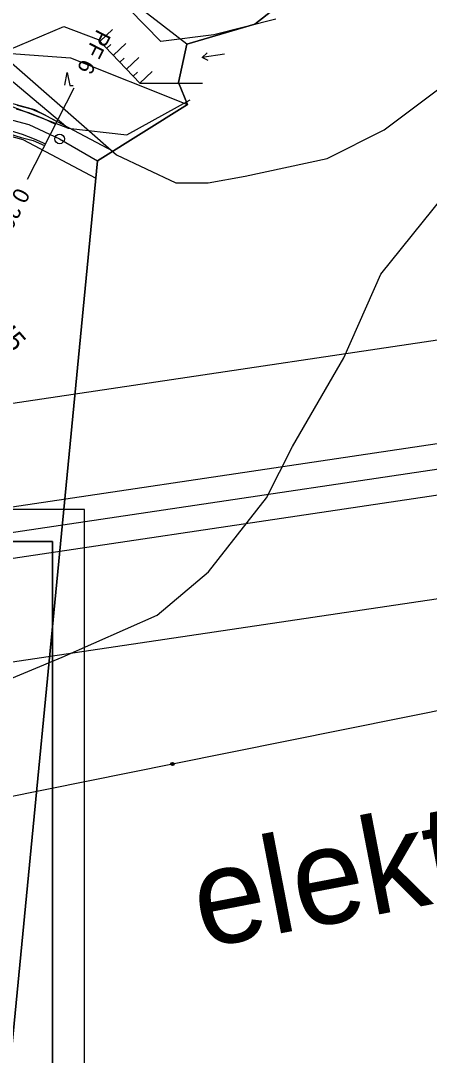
# Model space of a CAD drawing. Extents: x -555887 to -552101, y -1100251 to -1096546.
# Drawn here: x -553966.6 to -553902.8, y -1096851 to -1096689.4 of the extents above; entities that cross this region are included whole.
import ezdxf

# ---------------------------------------------------------------- set-up
doc = ezdxf.new("R2010")
doc.units = 0
for name, color, linetype in [('07_ELEKTRO', 7, 'Continuous'), ('07_OCH_P A POPISY TI', 7, 'Continuous'), ('07_PLYNOVOD', 7, 'Continuous'), ('PARCELY_cesty', 7, 'Continuous'), ('PARCELY_VHO', 7, 'Continuous'), ('POLYGONY_SITUACE_PF', 7, 'Continuous'), ('POLYGONY_SITUACE_PF_POPISY', 7, 'Continuous'), ('POLYGONY_SITUACE_PO', 7, 'Continuous'), ('ram_VC6', 7, 'Continuous'), ('vrstevnice', 7, 'Continuous'), ('ZSST', 7, 'Continuous'), ('zájem', 7, 'Continuous')]:
    doc.layers.add(name, color=color, linetype=linetype)

msp = doc.modelspace()

# ---------------------------------------------------------------- linework, layer by layer
at = {"layer": '07_ELEKTRO'}
msp.add_lwpolyline([(-554384.81, -1096800.66), (-554151.09, -1096831.04), (-554101.03, -1096837.49), (-554021.9, -1096821.39), (-553942.87, -1096805.47), (-553853.14, -1096787.39)], dxfattribs=at)
at = {"layer": '07_OCH_P A POPISY TI'}
msp.add_lwpolyline([(-554130.52, -1096773.53), (-554061.92, -1096763.17), (-553969.23, -1096749.35), (-553879.89, -1096736.04), (-553864.66, -1096733.65), (-553882.5, -1096776.87), (-553963.33, -1096788.91), (-554055.98, -1096802.73), (-554135.08, -1096814.67)], dxfattribs=at)
msp.add_lwpolyline([(-554152.6, -1096784.88), (-554208.41, -1096768.47), (-554202.28, -1096761.93), (-554150.14, -1096777.26), (-554149.47, -1096777.3), (-554148.05, -1096777.98), (-554147.52, -1096778.57), (-554137.26, -1096789.93), (-554136.6, -1096790.62), (-554059.54, -1096778.99), (-553966.87, -1096765.17), (-553877.47, -1096751.86), (-553871.81, -1096750.97), (-553875.38, -1096759.63), (-553876.26, -1096759.76), (-553965.69, -1096773.09), (-554058.36, -1096786.91), (-554137.46, -1096798.84), (-554137.94, -1096798.92), (-554138.9, -1096798.83), (-554139.81, -1096798.52), (-554140.63, -1096798), (-554140.96, -1096797.65), (-554143.12, -1096795.37)], close=True, dxfattribs=at)
at = {"layer": '07_PLYNOVOD'}
msp.add_lwpolyline([(-553873.6, -1096755.3), (-553876.86, -1096755.81), (-553966.28, -1096769.13), (-554058.95, -1096782.95), (-554138.06, -1096794.89), (-554140.19, -1096792.65), (-554150.49, -1096781.25), (-554150.83, -1096781.23), (-554205.35, -1096765.2)], dxfattribs=at)
at = {"layer": 'PARCELY_cesty'}
for points in [[(-554174.9, -1096838.86), (-554167.64, -1096831.88), (-554135.58, -1096801.12), (-554129.61, -1096795.74), (-554116.7, -1096786.26), (-554106.2, -1096780.33), (-554095.28, -1096775.38), (-554029.88, -1096749.91), (-554024.31, -1096746.8), (-554020.97, -1096743.61), (-554018.18, -1096739.73), (-554005.15, -1096716.48), (-553996.74, -1096709.17), (-553992.17, -1096705.88), (-553986.99, -1096703.39), (-553981.45, -1096701.85), (-553975.73, -1096701.32), (-553970.01, -1096701.79), (-553964.4, -1096703.29), (-553952.14, -1096709.78)], [(-554169, -1096840.13), (-554132.18, -1096804.78), (-554126.45, -1096799.62), (-554113.99, -1096790.46), (-554103.93, -1096784.79), (-554093.34, -1096779.99), (-554027.75, -1096754.44), (-554021.32, -1096750.85), (-554017.19, -1096746.91), (-554013.95, -1096742.43), (-554001.21, -1096719.68), (-553993.63, -1096713.09), (-553989.6, -1096710.19), (-553985.22, -1096708.09), (-553980.54, -1096706.79), (-553975.71, -1096706.34), (-553970.86, -1096706.74), (-553966.23, -1096707.97), (-553954.85, -1096714)]]:
    msp.add_lwpolyline(points, dxfattribs=at)
at = {"layer": 'PARCELY_VHO'}
msp.add_lwpolyline([(-554071.37, -1096740.01), (-554079.47, -1096738.35), (-554093.55, -1096750.72), (-554067.4, -1096750.8), (-554032.29, -1096741.94), (-554023.02, -1096735.79), (-554017.97, -1096727.09), (-554014.98, -1096707), (-553996.44, -1096703.42), (-553985.88, -1096693.24), (-553958.79, -1096695.23), (-553940.56, -1096702.53), (-553941.94, -1096699.09), (-553940.67, -1096693.09), (-553958.4, -1096679.33), (-553997.72, -1096683.79), (-554005.38, -1096693.82), (-554022.8, -1096695.82), (-554030.28, -1096704.12), (-554034.58, -1096731.14)], close=True, dxfattribs=at)
at = {"layer": 'POLYGONY_SITUACE_PF'}
for p, q in [((-553958.29, -1096699.98), (-553961.92, -1096707.11)), ((-553961.92, -1096707.11), (-553965.56, -1096714.23))]:
    msp.add_line(p, q, dxfattribs=at)
at = {"layer": 'POLYGONY_SITUACE_PO'}
for p, q in [((-553967.29, -1096703.18), (-553965.18, -1096703.82)), ((-553967.29, -1096703.18), (-553965.18, -1096703.82)), ((-553967.13, -1096702.59), (-553964.97, -1096703.2)), ((-553965.18, -1096703.82), (-553963.13, -1096704.62)), ((-553965.18, -1096703.82), (-553963.13, -1096704.62)), ((-553964.97, -1096703.2), (-553962.89, -1096704.05)), ((-553970.44, -1096704.27), (-553965.31, -1096705.63)), ((-553963.13, -1096704.62), (-553961.13, -1096705.55)), ((-553963.13, -1096704.62), (-553961.13, -1096705.55)), ((-553962.89, -1096704.05), (-553960.93, -1096705.16)), ((-553968.35, -1096707.09), (-553966.52, -1096707.68)), ((-553968.2, -1096706.56), (-553966.33, -1096707.13)), ((-553968.2, -1096706.56), (-553966.33, -1096707.13)), ((-553966.33, -1096707.13), (-553964.5, -1096707.84)), ((-553966.33, -1096707.13), (-553964.5, -1096707.84)), ((-553965.31, -1096705.63), (-553960.51, -1096707.88)), ((-553966.52, -1096707.68), (-553964.62, -1096708.13)), ((-553964.62, -1096708.13), (-553962.85, -1096708.91)), ((-553964.5, -1096707.84), (-553962.72, -1096708.66)), ((-553964.5, -1096707.84), (-553962.72, -1096708.66)), ((-553960.51, -1096707.88), (-553954.59, -1096711.31))]:
    msp.add_line(p, q, dxfattribs=at)
msp.add_circle((-553960.51, -1096707.88), 0.75, dxfattribs=at)
at = {"layer": 'ram_VC6'}
for points in [[(-553956.64, -1096765.72), (-554313.64, -1096765.72), (-554313.64, -1097395.72), (-553956.64, -1097395.72)], [(-553961.64, -1096770.72), (-554308.64, -1096770.72), (-554308.64, -1097390.72), (-553961.64, -1097390.72)]]:
    msp.add_lwpolyline(points, close=True, dxfattribs=at)
for points in [[(-553956.64, -1096765.72), (-554313.64, -1096765.72), (-554313.64, -1097395.72), (-553956.64, -1097395.72), (-553956.64, -1096765.72)], [(-553956.64, -1096765.72), (-554313.64, -1096765.72), (-554313.64, -1097395.72), (-553956.64, -1097395.72), (-553956.64, -1096765.72)], [(-553961.64, -1097390.72), (-554308.64, -1097390.72), (-554308.64, -1096770.72), (-553961.64, -1096770.72), (-553961.64, -1097390.72)], [(-553961.64, -1097185.72), (-553961.64, -1097390.72), (-554308.64, -1097390.72), (-554308.64, -1096770.72), (-553961.64, -1096770.72), (-553961.64, -1096975.72), (-553961.64, -1097185.72)]]:
    msp.add_lwpolyline(points, dxfattribs=at)
at = {"layer": 'vrstevnice'}
for points in [[(-554007.78, -1096665.29), (-553991.22, -1096675.67), (-553951.62, -1096710.35), (-553942.36, -1096714.71), (-553937.3, -1096714.71), (-553931.54, -1096713.72), (-553918.75, -1096710.92), (-553909.86, -1096706.47), (-553896.52, -1096696.46), (-553886.51, -1096686.45), (-553876.51, -1096670.88), (-553873.17, -1096658.65), (-553874.23, -1096646.61)], [(-554109.6, -1096807.35), (-554060.65, -1096804.85), (-554010.94, -1096802.86), (-553993.46, -1096800.36), (-553977.47, -1096796.05), (-553960.12, -1096788.77), (-553945.29, -1096782.24), (-553937.24, -1096775.46), (-553928.19, -1096763.91), (-553924.17, -1096755.88), (-553916.12, -1096742.07), (-553910.34, -1096729.02), (-553897.27, -1096712.7)]]:
    msp.add_lwpolyline(points, dxfattribs=at)
at = {"layer": 'ZSST'}
for p, q in [((-553954.18, -1096692.64), (-553952.26, -1096690.81)), ((-553953.15, -1096693.72), (-553952.51, -1096693.12)), ((-553952.11, -1096694.81), (-553950.19, -1096692.98)), ((-553951.08, -1096695.9), (-553950.44, -1096695.29)), ((-553950.05, -1096696.99), (-553948.13, -1096695.16)), ((-553938.25, -1096695.16), (-553937.48, -1096694.42)), ((-553934.79, -1096694.65), (-553938.25, -1096695.16)), ((-553937.3, -1096695.65), (-553938.25, -1096695.16)), ((-553949.01, -1096698.07), (-553948.37, -1096697.46)), ((-553947.98, -1096699.16), (-553946.06, -1096697.33)), ((-553959.71, -1096699.51), (-553959.3, -1096697.52)), ((-553959.3, -1096697.52), (-553958.91, -1096699.52)), ((-553958.91, -1096699.52), (-553958.41, -1096699.52))]:
    msp.add_line(p, q, dxfattribs=at)
for points in [[(-553926.73, -1096689.16), (-553936.45, -1096691.62), (-553944.7, -1096692.66), (-553952.09, -1096685.06)], [(-554088.18, -1096745.63), (-554067.42, -1096749.77), (-554056.86, -1096747.9), (-554046.61, -1096745), (-554038.86, -1096743.12), (-554033.33, -1096740.58), (-554025.35, -1096734), (-554020.64, -1096725.36), (-554019.31, -1096708.66), (-554015.52, -1096703.14), (-554003.19, -1096703.53), (-553996.04, -1096701.03), (-553987.78, -1096691.55), (-553979.26, -1096691.79), (-553975.95, -1096693.43), (-553968.43, -1096693.98), (-553959.83, -1096690.31), (-553954.47, -1096692.33), (-553947.98, -1096699.16), (-553938.2, -1096699.17)], [(-553959.2, -1096706.22), (-553967.76, -1096699), (-553981.11, -1096699.27), (-553991.97, -1096702.58), (-554005.59, -1096713.66), (-554009.12, -1096721.56)], [(-553959.2, -1096706.22), (-553971.63, -1096701.46), (-553980.28, -1096701.54), (-553990.23, -1096706.28), (-554003.04, -1096715.29), (-554009.12, -1096721.56)], [(-553959.2, -1096706.22), (-553950.01, -1096707.23), (-553940.14, -1096701.76)], [(-554226.18, -1096821.12), (-554151.09, -1096831.04), (-554101.03, -1096837.49), (-554021.9, -1096821.39), (-553942.87, -1096805.47)]]:
    msp.add_lwpolyline(points, dxfattribs=at)
for radius in [0.25, 0.158, 0.05]:
    msp.add_circle((-553942.87, -1096805.47), radius, dxfattribs=at)
at = {"layer": 'zájem'}
for points in [[(-553972.09, -1096891.8), (-553954.59, -1096711.31), (-553940.56, -1096702.53), (-553941.94, -1096699.09), (-553940.67, -1096693.09), (-553930.01, -1096689.96), (-553913.04, -1096676.61), (-553907.22, -1096657.99), (-553900.18, -1096624.72), (-553904.1, -1096616.61), (-553906.1, -1096627.16), (-553925.07, -1096615.99), (-553949.77, -1096614.6), (-553980.12, -1096613.41), (-553985.27, -1096613.98), (-553991.23, -1096625.03), (-554008.75, -1096645.87), (-554021.42, -1096660.84), (-554089.18, -1096729.49), (-554110.69, -1096747.36)], [(-554110.69, -1096747.36), (-554089.18, -1096729.49), (-554021.42, -1096660.84), (-554008.75, -1096645.87), (-553991.23, -1096625.03), (-553985.27, -1096613.98), (-553980.12, -1096613.41), (-553949.77, -1096614.6), (-553925.07, -1096615.99), (-553906.1, -1096627.16), (-553904.1, -1096616.61), (-553900.18, -1096624.72), (-553907.22, -1096657.99), (-553913.04, -1096676.61), (-553930.01, -1096689.96), (-553940.67, -1096693.09), (-553941.94, -1096699.09), (-553940.56, -1096702.53), (-553954.59, -1096711.31), (-553972.09, -1096891.8)]]:
    msp.add_lwpolyline(points, dxfattribs=at)

# ---------------------------------------------------------------- texts
msp.add_text('TK 0.22445', height=3, rotation=310.8476).set_placement((-553981.35, -1096725.61))
at = {"layer": '07_ELEKTRO'}
msp.add_text('elektro VN', height=15, rotation=10.8862, dxfattribs=at).set_placement((-553938.23, -1096834.27))
at = {"layer": 'POLYGONY_SITUACE_PF_POPISY'}
for s, p in [('PF 6', (-553954.63, -1096690.62)), ('0.26000 km', (-553967.25, -1096715.34))]:
    msp.add_text(s, height=2.5, rotation=242.9594, dxfattribs=at).set_placement(p)

doc.saveas('drawing.dxf')
